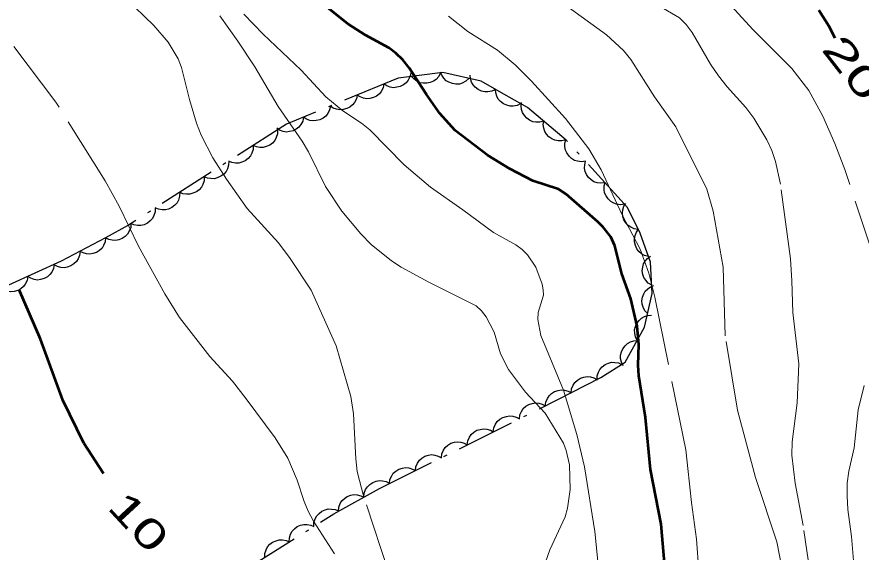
# Model space of a CAD drawing. Extents: x 356765 to 358572, y 5103174 to 5104650.
# Drawn here: x 356975.18 to 357018.84, y 5104025.06 to 5104052.73 of the extents above; entities that cross this region are included whole.
import ezdxf
from ezdxf.enums import TextEntityAlignment as Align

# ---------------------------------------------------------------- set-up
doc = ezdxf.new("R2010")
doc.units = 0
doc.header["$LTSCALE"] = 0.6
doc.linetypes.add('DOT_DASHED', pattern=[7.7, 5, -1.2, 0.3, -1.2])
doc.linetypes.add('LONG_DASHED', pattern=[7.5, 6, -1.5])
for name, color, linetype, lineweight in [('1', 7, 'Continuous', 53), ('2', 7, 'Continuous', 13), ('44', 7, 'Continuous', 25)]:
    doc.layers.add(name, color=color, linetype=linetype, lineweight=lineweight)

msp = doc.modelspace()

# ---------------------------------------------------------------- linework, layer by layer
at = {"layer": '1', "linetype": 'LONG_DASHED'}
for points in [[(357008.73, 5104023.84), (357008.5, 5104026.51), (357007.95, 5104029.34), (357007.69, 5104032.03), (357007.35, 5104034.18), (357007.32, 5104034.72), (357007.35, 5104035.79), (357007.27, 5104036.75), (357006.94, 5104038.16), (357006.47, 5104039.45), (357006.1, 5104040.9), (357005.91, 5104041.36), (357005.51, 5104041.86), (357005.23, 5104042.13), (357003.6, 5104043.57), (357003.2, 5104043.83), (357001.87, 5104044.25), (357000.68, 5104044.88), (356999.53, 5104045.59), (356997.85, 5104046.86), (356997.05, 5104047.74), (356996.36, 5104048.71), (356995.47, 5104050.09), (356995.14, 5104050.51), (356994.79, 5104050.86), (356994.42, 5104051.13), (356993.22, 5104051.78), (356992.3, 5104052.37), (356990.9, 5104053.49)], [(356979.67, 5104029.12), (356978.65, 5104030.69), (356977.56, 5104032.92), (356976.41, 5104036.07), (356975.31, 5104038.63)]]:
    msp.add_lwpolyline(points, dxfattribs=at)
at = {"layer": '1'}
msp.add_lwpolyline([(357017.51, 5104051.63), (357017.19, 5104052.23), (357016.65, 5104053.07)], dxfattribs=at)
at = {"layer": '2', "linetype": 'LONG_DASHED'}
for points in [[(356991.61, 5104024.97), (356990.52, 5104026.66), (356990.25, 5104027.18), (356990.04, 5104027.68), (356989.68, 5104028.79), (356989.2, 5104029.92), (356988.55, 5104030.98), (356987.05, 5104032.98), (356986.33, 5104033.9), (356985.17, 5104035.18), (356983.6, 5104037.19), (356982.84, 5104038.42), (356981.47, 5104040.88), (356980.47, 5104042.94), (356979.75, 5104044.25), (356977.2, 5104048.33), (356971.61, 5104055.74)], [(356994.39, 5104024.09), (356993.13, 5104027.91), (356992.78, 5104029.24), (356992.71, 5104029.88), (356992.6, 5104032.21), (356992.45, 5104033.11), (356991.7, 5104035.73), (356990.4, 5104038.61), (356989.31, 5104040.24), (356988.71, 5104041.05), (356987.1, 5104042.83), (356986.02, 5104044.34), (356985.32, 5104045.44), (356984.71, 5104046.61), (356984.48, 5104047.23), (356984.11, 5104048.46), (356983.7, 5104050.12), (356983.52, 5104050.57), (356983.01, 5104051.43), (356982.26, 5104052.28), (356978.74, 5104055.74)], [(357019.67, 5104039.79), (357018.01, 5104044.84), (357017.49, 5104046.19), (357016.86, 5104047.59), (357016.14, 5104048.93), (357015.26, 5104050.07), (357013.25, 5104052.08), (357011.45, 5104054.04)], [(357014.77, 5104024.19), (357014.49, 5104025.59), (357013.39, 5104028.92), (357012.46, 5104032.4), (357011.82, 5104036.24), (357011.71, 5104039.79), (357011.2, 5104042.68), (357010.86, 5104043.83), (357009.27, 5104047.05), (357008.16, 5104048.59), (357006.93, 5104050.53), (357006.55, 5104050.99), (357005.67, 5104051.8), (357002.88, 5104053.84)], [(357016.41, 5104022.63), (357015.84, 5104026.44), (357015.43, 5104028.63), (357015.27, 5104030.07), (357015.28, 5104030.76), (357015.54, 5104032.78), (357015.63, 5104034.8), (357015.31, 5104037.45), (357015.27, 5104039.09), (357015.19, 5104040.23), (357014.67, 5104044.08), (357014.41, 5104045.25), (357014.23, 5104045.82), (357013.97, 5104046.38), (357013.3, 5104047.5), (357012.89, 5104048.04), (357011.92, 5104049.12), (357011.47, 5104049.69), (357011.05, 5104050.29), (357010.11, 5104051.92), (357009.8, 5104052.34), (357009.46, 5104052.69), (357008.62, 5104053.17)], [(357002.53, 5104024.54), (357002.75, 5104025.18), (357003.54, 5104026.88), (357003.66, 5104027.33), (357003.79, 5104028.3), (357003.77, 5104029.57), (357003.59, 5104030.32), (357003.45, 5104030.69), (357002.5, 5104032.25), (357001.48, 5104033.34), (357000.61, 5104034.5), (357000.2, 5104035.32), (356999.86, 5104036.44), (356999.45, 5104037.22), (356999.21, 5104037.54), (356998.94, 5104037.79), (356996.49, 5104039.01), (356995.06, 5104039.79), (356994.55, 5104040.12), (356993.51, 5104040.97), (356992.98, 5104041.51), (356991.99, 5104042.69), (356991.15, 5104043.96), (356990.26, 5104045.76), (356989.93, 5104046.3), (356988.69, 5104048.09), (356987.49, 5104050.15), (356986.62, 5104051.47), (356985.68, 5104052.78)], [(357005.33, 5104023.55), (357005.08, 5104026.13), (357004.54, 5104029.47), (357004.14, 5104031.15), (357003.45, 5104033.43), (357002.28, 5104036.26), (357002.12, 5104037.08), (357002.15, 5104037.45), (357002.42, 5104038.34), (357002.4, 5104038.63), (357002.35, 5104038.91), (357002.02, 5104039.8), (357001.6, 5104040.43), (357001.32, 5104040.71), (357000.99, 5104040.94), (356999.83, 5104041.59), (356998.25, 5104042.76), (356996.57, 5104043.92), (356995.22, 5104045.09), (356993.43, 5104046.9), (356993.01, 5104047.23), (356992.04, 5104047.87), (356991.16, 5104048.59), (356989.88, 5104049.98), (356987.93, 5104051.84), (356986.93, 5104052.87)], [(357010.5, 5104023.33), (357010.34, 5104025.74), (357010.08, 5104027.63), (357009.78, 5104030.36), (357008.18, 5104038.24), (357007.86, 5104039.48), (357007.42, 5104040.72), (357006.49, 5104042.49), (357005.4, 5104044.82), (357004.77, 5104045.91), (357003.56, 5104047.48), (357001.8, 5104049.4), (357000.95, 5104050.26), (357000.04, 5104051.01), (356998.5, 5104051.97), (356997.51, 5104052.76)], [(357019.01, 5104017.67), (357018.59, 5104020.63), (357018.47, 5104024.43), (357018.35, 5104025.87), (357018.16, 5104027.26), (357018.12, 5104027.97), (357018.13, 5104028.63), (357018.21, 5104029.25), (357018.49, 5104030.46), (357018.69, 5104032.42), (357019.01, 5104033.68)]]:
    msp.add_lwpolyline(points, dxfattribs=at)
at = {"layer": '44', "linetype": 'DOT_DASHED'}
msp.add_lwpolyline([(356986.98, 5104024.15), (356991.58, 5104027.04), (356993.94, 5104028.35), (357003.13, 5104032.93), (357005.39, 5104034.09), (357006.65, 5104034.89), (357007.65, 5104036.69), (357008.04, 5104038.44), (357007.96, 5104040.06), (357007.41, 5104041.55), (357006.77, 5104042.88), (357003.6, 5104046.35), (357001.59, 5104048.05), (357000.24, 5104048.81), (356999.19, 5104049.4), (356997.22, 5104049.85), (356994.9, 5104049.57), (356989.12, 5104047.18), (356980.95, 5104041.97), (356979.77, 5104041.31), (356977.48, 5104040.1), (356974.49, 5104038.74)], dxfattribs=at)
at = {"layer": '44'}
for points in [[(356995.55, 5104049.84), (356995.51, 5104049.64), (356995.42, 5104049.46), (356995.32, 5104049.32), (356995.18, 5104049.22), (356995.01, 5104049.13), (356994.83, 5104049.09), (356994.67, 5104049.07), (356994.49, 5104049.1), (356994.32, 5104049.17), (356994.17, 5104049.27)], [(356997.09, 5104049.83), (356997, 5104049.65), (356996.86, 5104049.5), (356996.73, 5104049.4), (356996.56, 5104049.34), (356996.38, 5104049.3), (356996.19, 5104049.31), (356996.03, 5104049.33), (356995.87, 5104049.41), (356995.72, 5104049.52), (356995.6, 5104049.65)], [(356998.56, 5104049.54), (356998.4, 5104049.4), (356998.22, 5104049.31), (356998.07, 5104049.26), (356997.89, 5104049.25), (356997.71, 5104049.28), (356997.53, 5104049.35), (356997.39, 5104049.43), (356997.26, 5104049.56), (356997.16, 5104049.71), (356997.1, 5104049.88)], [(356999.93, 5104048.98), (356999.75, 5104048.89), (356999.54, 5104048.86), (356999.38, 5104048.85), (356999.21, 5104048.89), (356999.04, 5104048.97), (356998.89, 5104049.09), (356998.78, 5104049.21), (356998.7, 5104049.36), (356998.64, 5104049.54), (356998.62, 5104049.72)], [(356994.17, 5104049.27), (356994.13, 5104049.06), (356994.03, 5104048.88), (356993.93, 5104048.75), (356993.79, 5104048.64), (356993.63, 5104048.56), (356993.44, 5104048.52), (356993.28, 5104048.5), (356993.11, 5104048.53), (356992.93, 5104048.6), (356992.78, 5104048.69)], [(357001.24, 5104048.25), (357001.05, 5104048.15), (357000.85, 5104048.12), (357000.69, 5104048.11), (357000.52, 5104048.16), (357000.35, 5104048.23), (357000.2, 5104048.36), (357000.08, 5104048.47), (357000, 5104048.63), (356999.95, 5104048.8), (356999.93, 5104048.98)], [(356992.78, 5104048.69), (356992.74, 5104048.49), (356992.64, 5104048.31), (356992.55, 5104048.18), (356992.41, 5104048.07), (356992.24, 5104047.99), (356992.06, 5104047.94), (356991.89, 5104047.92), (356991.72, 5104047.96), (356991.55, 5104048.02), (356991.4, 5104048.12)], [(357002.43, 5104047.34), (357002.23, 5104047.28), (357002.02, 5104047.29), (357001.86, 5104047.31), (357001.7, 5104047.39), (357001.55, 5104047.5), (357001.43, 5104047.64), (357001.34, 5104047.78), (357001.29, 5104047.95), (357001.26, 5104048.13), (357001.28, 5104048.31)], [(356991.4, 5104048.12), (356991.35, 5104047.92), (356991.26, 5104047.74), (356991.16, 5104047.6), (356991.02, 5104047.5), (356990.86, 5104047.41), (356990.67, 5104047.37), (356990.51, 5104047.35), (356990.33, 5104047.38), (356990.16, 5104047.45), (356990.01, 5104047.55)], [(356990.01, 5104047.55), (356989.97, 5104047.34), (356989.87, 5104047.16), (356989.77, 5104047.03), (356989.63, 5104046.93), (356989.47, 5104046.84), (356989.28, 5104046.8), (356989.12, 5104046.78), (356988.95, 5104046.81), (356988.77, 5104046.88), (356988.62, 5104046.97)], [(357003.57, 5104046.37), (357003.37, 5104046.32), (357003.17, 5104046.32), (357003.01, 5104046.35), (357002.85, 5104046.42), (357002.7, 5104046.53), (357002.57, 5104046.67), (357002.48, 5104046.81), (357002.43, 5104046.98), (357002.41, 5104047.16), (357002.43, 5104047.34)], [(356988.67, 5104046.89), (356988.66, 5104046.68), (356988.6, 5104046.49), (356988.52, 5104046.34), (356988.41, 5104046.21), (356988.26, 5104046.1), (356988.08, 5104046.03), (356987.93, 5104045.98), (356987.75, 5104045.98), (356987.57, 5104046.01), (356987.4, 5104046.08)], [(357004.59, 5104045.27), (357004.38, 5104045.24), (357004.18, 5104045.27), (357004.02, 5104045.31), (357003.87, 5104045.41), (357003.74, 5104045.53), (357003.63, 5104045.7), (357003.56, 5104045.84), (357003.53, 5104046.02), (357003.53, 5104046.2), (357003.58, 5104046.38)], [(356987.4, 5104046.08), (356987.4, 5104045.88), (356987.33, 5104045.68), (356987.26, 5104045.54), (356987.14, 5104045.41), (356986.99, 5104045.29), (356986.82, 5104045.22), (356986.66, 5104045.17), (356986.49, 5104045.17), (356986.3, 5104045.21), (356986.14, 5104045.28)], [(356986.14, 5104045.28), (356986.13, 5104045.07), (356986.07, 5104044.88), (356986, 5104044.73), (356985.88, 5104044.6), (356985.73, 5104044.49), (356985.55, 5104044.41), (356985.4, 5104044.36), (356985.22, 5104044.37), (356985.04, 5104044.4), (356984.87, 5104044.47)], [(357005.6, 5104044.16), (357005.39, 5104044.13), (357005.19, 5104044.16), (357005.03, 5104044.21), (357004.89, 5104044.3), (357004.75, 5104044.43), (357004.65, 5104044.59), (357004.57, 5104044.73), (357004.54, 5104044.91), (357004.55, 5104045.09), (357004.59, 5104045.27)], [(356984.87, 5104044.47), (356984.87, 5104044.26), (356984.8, 5104044.07), (356984.73, 5104043.92), (356984.61, 5104043.79), (356984.47, 5104043.68), (356984.29, 5104043.61), (356984.13, 5104043.56), (356983.96, 5104043.56), (356983.77, 5104043.59), (356983.61, 5104043.67)], [(357006.61, 5104043.05), (357006.4, 5104043.02), (357006.2, 5104043.05), (357006.05, 5104043.1), (357005.9, 5104043.19), (357005.76, 5104043.32), (357005.66, 5104043.48), (357005.58, 5104043.63), (357005.56, 5104043.8), (357005.56, 5104043.99), (357005.6, 5104044.16)], [(356983.61, 5104043.67), (356983.6, 5104043.46), (356983.54, 5104043.26), (356983.47, 5104043.12), (356983.35, 5104042.99), (356983.2, 5104042.87), (356983.02, 5104042.8), (356982.87, 5104042.75), (356982.69, 5104042.75), (356982.51, 5104042.79), (356982.34, 5104042.86)], [(357007.32, 5104041.74), (357007.11, 5104041.77), (357006.93, 5104041.86), (357006.79, 5104041.95), (357006.68, 5104042.08), (357006.58, 5104042.24), (357006.53, 5104042.42), (357006.5, 5104042.58), (357006.52, 5104042.76), (357006.58, 5104042.94), (357006.67, 5104043.09)], [(356982.34, 5104042.86), (356982.34, 5104042.65), (356982.27, 5104042.46), (356982.2, 5104042.31), (356982.08, 5104042.18), (356981.94, 5104042.07), (356981.76, 5104041.99), (356981.6, 5104041.95), (356981.43, 5104041.95), (356981.24, 5104041.98), (356981.08, 5104042.05)], [(356981.08, 5104042.04), (356981.07, 5104041.84), (356980.99, 5104041.65), (356980.91, 5104041.5), (356980.78, 5104041.38), (356980.63, 5104041.28), (356980.45, 5104041.21), (356980.29, 5104041.18), (356980.12, 5104041.19), (356979.94, 5104041.23), (356979.77, 5104041.31)], [(357007.86, 5104040.34), (357007.65, 5104040.39), (357007.48, 5104040.49), (357007.35, 5104040.6), (357007.25, 5104040.74), (357007.17, 5104040.91), (357007.13, 5104041.1), (357007.12, 5104041.26), (357007.16, 5104041.43), (357007.23, 5104041.6), (357007.34, 5104041.75)], [(356979.77, 5104041.31), (356979.75, 5104041.1), (356979.67, 5104040.92), (356979.59, 5104040.78), (356979.46, 5104040.66), (356979.3, 5104040.56), (356979.12, 5104040.5), (356978.96, 5104040.46), (356978.79, 5104040.48), (356978.61, 5104040.53), (356978.45, 5104040.61)], [(356978.45, 5104040.61), (356978.43, 5104040.4), (356978.35, 5104040.22), (356978.26, 5104040.08), (356978.13, 5104039.96), (356977.98, 5104039.86), (356977.79, 5104039.8), (356977.64, 5104039.76), (356977.46, 5104039.78), (356977.28, 5104039.83), (356977.12, 5104039.91)], [(357008.02, 5104038.86), (357007.84, 5104038.97), (357007.71, 5104039.12), (357007.61, 5104039.26), (357007.56, 5104039.42), (357007.53, 5104039.61), (357007.56, 5104039.8), (357007.59, 5104039.96), (357007.68, 5104040.11), (357007.8, 5104040.25), (357007.95, 5104040.36)], [(356977.11, 5104039.93), (356977.08, 5104039.73), (356976.99, 5104039.54), (356976.89, 5104039.41), (356976.76, 5104039.3), (356976.6, 5104039.21), (356976.41, 5104039.16), (356976.25, 5104039.13), (356976.08, 5104039.16), (356975.9, 5104039.22), (356975.75, 5104039.31)], [(356975.75, 5104039.31), (356975.71, 5104039.11), (356975.62, 5104038.92), (356975.53, 5104038.79), (356975.39, 5104038.68), (356975.23, 5104038.58), (356975.05, 5104038.54), (356974.88, 5104038.51), (356974.71, 5104038.54), (356974.53, 5104038.6), (356974.38, 5104038.69)], [(357007.81, 5104037.39), (357007.66, 5104037.54), (357007.57, 5104037.72), (357007.52, 5104037.88), (357007.51, 5104038.05), (357007.54, 5104038.24), (357007.61, 5104038.41), (357007.68, 5104038.56), (357007.81, 5104038.68), (357007.96, 5104038.78), (357008.13, 5104038.85)], [(357007.27, 5104036), (357007.17, 5104036.19), (357007.14, 5104036.39), (357007.13, 5104036.55), (357007.18, 5104036.73), (357007.25, 5104036.89), (357007.37, 5104037.04), (357007.49, 5104037.16), (357007.64, 5104037.24), (357007.82, 5104037.3), (357008, 5104037.31)], [(357006.54, 5104034.69), (357006.45, 5104034.88), (357006.41, 5104035.08), (357006.4, 5104035.24), (357006.45, 5104035.41), (357006.52, 5104035.58), (357006.64, 5104035.73), (357006.76, 5104035.85), (357006.91, 5104035.93), (357007.09, 5104035.99), (357007.27, 5104036)], [(357005.19, 5104033.96), (357005.2, 5104034.17), (357005.26, 5104034.37), (357005.34, 5104034.51), (357005.46, 5104034.64), (357005.6, 5104034.76), (357005.78, 5104034.83), (357005.93, 5104034.88), (357006.11, 5104034.87), (357006.29, 5104034.84), (357006.46, 5104034.77)], [(357003.85, 5104033.3), (357003.87, 5104033.51), (357003.95, 5104033.69), (357004.04, 5104033.83), (357004.17, 5104033.95), (357004.33, 5104034.05), (357004.51, 5104034.11), (357004.67, 5104034.14), (357004.85, 5104034.12), (357005.02, 5104034.07), (357005.18, 5104033.98)], [(357002.51, 5104032.61), (357002.54, 5104032.82), (357002.62, 5104033.01), (357002.71, 5104033.15), (357002.84, 5104033.27), (357002.99, 5104033.36), (357003.18, 5104033.42), (357003.34, 5104033.45), (357003.51, 5104033.43), (357003.69, 5104033.38), (357003.85, 5104033.3)], [(357001.17, 5104031.95), (357001.19, 5104032.16), (357001.28, 5104032.34), (357001.37, 5104032.48), (357001.5, 5104032.6), (357001.66, 5104032.7), (357001.84, 5104032.75), (357002, 5104032.78), (357002.17, 5104032.76), (357002.35, 5104032.71), (357002.51, 5104032.62)], [(356999.82, 5104031.28), (356999.85, 5104031.49), (356999.94, 5104031.67), (357000.02, 5104031.81), (357000.16, 5104031.93), (357000.31, 5104032.03), (357000.5, 5104032.08), (357000.66, 5104032.11), (357000.83, 5104032.09), (357001.01, 5104032.04), (357001.17, 5104031.95)], [(356998.48, 5104030.61), (356998.51, 5104030.82), (356998.59, 5104031.01), (356998.68, 5104031.15), (356998.81, 5104031.26), (356998.97, 5104031.36), (356999.15, 5104031.41), (356999.31, 5104031.44), (356999.49, 5104031.42), (356999.67, 5104031.37), (356999.82, 5104031.28)], [(356997.14, 5104029.94), (356997.17, 5104030.15), (356997.25, 5104030.34), (356997.34, 5104030.48), (356997.47, 5104030.59), (356997.63, 5104030.69), (356997.81, 5104030.74), (356997.97, 5104030.77), (356998.15, 5104030.75), (356998.32, 5104030.7), (356998.48, 5104030.61)], [(356995.8, 5104029.28), (356995.82, 5104029.48), (356995.91, 5104029.67), (356996, 5104029.81), (356996.13, 5104029.92), (356996.29, 5104030.02), (356996.47, 5104030.08), (356996.63, 5104030.11), (356996.8, 5104030.08), (356996.98, 5104030.03), (356997.14, 5104029.94)], [(356994.45, 5104028.61), (356994.48, 5104028.81), (356994.57, 5104029), (356994.65, 5104029.14), (356994.79, 5104029.25), (356994.94, 5104029.35), (356995.13, 5104029.41), (356995.29, 5104029.44), (356995.46, 5104029.42), (356995.64, 5104029.36), (356995.8, 5104029.28)], [(356993.13, 5104027.9), (356993.15, 5104028.11), (356993.22, 5104028.3), (356993.31, 5104028.44), (356993.43, 5104028.56), (356993.59, 5104028.67), (356993.77, 5104028.73), (356993.93, 5104028.77), (356994.1, 5104028.75), (356994.28, 5104028.71), (356994.44, 5104028.63)], [(356991.82, 5104027.17), (356991.84, 5104027.38), (356991.91, 5104027.57), (356991.99, 5104027.71), (356992.12, 5104027.83), (356992.27, 5104027.94), (356992.46, 5104028), (356992.61, 5104028.04), (356992.79, 5104028.03), (356992.97, 5104027.98), (356993.13, 5104027.9)], [(356990.54, 5104026.39), (356990.55, 5104026.6), (356990.61, 5104026.79), (356990.69, 5104026.94), (356990.81, 5104027.06), (356990.95, 5104027.18), (356991.13, 5104027.25), (356991.29, 5104027.3), (356991.46, 5104027.29), (356991.65, 5104027.26), (356991.81, 5104027.19)], [(356989.27, 5104025.59), (356989.28, 5104025.8), (356989.34, 5104025.99), (356989.42, 5104026.14), (356989.54, 5104026.27), (356989.68, 5104026.38), (356989.86, 5104026.45), (356990.02, 5104026.5), (356990.19, 5104026.49), (356990.38, 5104026.46), (356990.54, 5104026.39)], [(356988, 5104024.79), (356988.01, 5104025), (356988.07, 5104025.19), (356988.15, 5104025.34), (356988.27, 5104025.47), (356988.41, 5104025.58), (356988.59, 5104025.65), (356988.75, 5104025.7), (356988.92, 5104025.7), (356989.11, 5104025.66), (356989.27, 5104025.59)]]:
    msp.add_lwpolyline(points, dxfattribs=at)

# ---------------------------------------------------------------- texts
at = {"layer": '1'}
for s, rotation, width, p in [('20', 307.942, 1.6, (357017.844, 5104049.6411)), ('10', 312.716, 1.5, (356980.9376, 5104026.1188))]:
    msp.add_text(s, height=1.5, rotation=rotation, dxfattribs=dict(at, width=width)).set_placement(p, align=Align.CENTER)

doc.saveas('drawing.dxf')
